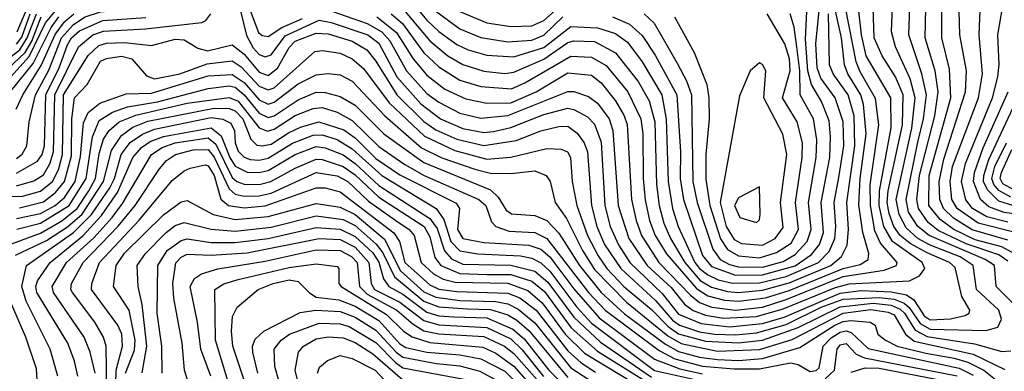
# Model space of a CAD drawing. Extents: x 501367 to 657802, y 482273 to 547541.
# Tile 666 of 714: x 630825 to 634113, y 493541 to 494716. Entities that reach past the tile are written whole.
import ezdxf

# ---------------------------------------------------------------- set-up
doc = ezdxf.new("R2010")
doc.units = 0

msp = doc.modelspace()

# ---------------------------------------------------------------- linework, layer by layer
at = {"layer": '0CON20XD'}
for points in [[(630815, 494252.4), (630833.6, 494266.4), (630849.7, 494295), (630856.7, 494375), (630877.7, 494465), (630922.5, 494547.5), (630964.8, 494655), (631005, 494699.7), (631044.5, 494725), (631095, 494742.5), (631262.4, 494757.6), (631361.8, 494778.2), (631441.8, 494808.2), (631535, 494853.6)], [(634125, 493979.8), (634005, 494013.3), (633942.7, 494052.7), (633910, 494085), (633897.1, 494115), (633895.1, 494175), (633910.4, 494250.4), (633983.2, 494475), (633986.8, 494545), (633964.5, 494665), (633959, 494865)], [(634153.4, 494003.4), (634025, 494035.8), (633955.6, 494085), (633937.9, 494115), (633931.8, 494175), (633940.2, 494225), (634026.8, 494455), (634040.1, 494535), (634029.2, 494665), (634037.5, 494885)], [(630665, 494121.6), (630835, 494126.3), (630895, 494143.4), (630934.4, 494175.6), (630955.2, 494214.8), (630968.7, 494265), (630971.3, 494465), (631053.7, 494596.3), (631089.4, 494629.4), (631115, 494637.2), (631175, 494639.7), (631265, 494630.2), (631345, 494651.3), (631375, 494648.5), (631420.6, 494620.6), (631452.2, 494612.2), (631535, 494631.6), (631575, 494601.1), (631625, 494541), (631655, 494529.5), (631686.3, 494553.7), (631725, 494623.3), (631745, 494643.7), (631815, 494671.4), (631855, 494668.5), (631935, 494644.1), (631984, 494615), (632015, 494577.7), (632084.6, 494465), (632175, 494375.9), (632215, 494348), (632285, 494317.3), (632375, 494295.3), (632482.8, 494312.8), (632565, 494344.3), (632625, 494358.6), (632655, 494360.2), (632686.9, 494336.9), (632710, 494305), (632721.6, 494275), (632734.2, 494095), (632752.3, 494025), (632777.8, 493965), (632832.3, 493885), (632948.1, 493778.1), (633005, 493711.7), (633028.8, 493695), (633095, 493673.2), (633145, 493665.5), (633215, 493662.9), (633285, 493669.4), (633385, 493697.3), (633501.2, 493755), (633575, 493782.5), (633695, 493788), (633745, 493781.8), (633778.6, 493768.6), (633795, 493754.5), (633831.4, 493701.4), (633865, 493681.4), (634052.5, 493677.5), (634091.1, 493688.9), (634103.3, 493715), (634094.3, 493745), (634019.9, 493815), (634008.3, 493895), (633965, 493923.1), (633865, 493962.4), (633824.1, 493985), (633785, 494020.9), (633761.6, 494065), (633752, 494115), (633803.9, 494353.9), (633815.1, 494455), (633798.7, 494518.7), (633749.7, 494625), (633736.1, 494675), (633741.6, 494825)], [(631562.4, 494745), (631583.1, 494663.1), (631605, 494621.5), (631625, 494599.5), (631645, 494592.2), (631665, 494598.7), (631711.9, 494661.9), (631825, 494714.3), (631865, 494706.7), (631987.7, 494665), (632025, 494637.5), (632085, 494524.6), (632165.1, 494435), (632230.4, 494385), (632305, 494352.7), (632375, 494339.3), (632407.4, 494342.6), (632465, 494355.3), (632575, 494399.1), (632655, 494420), (632675.9, 494415.9), (632721.4, 494391.4), (632745, 494366.5), (632766.4, 494306.4), (632779.1, 494095), (632796.7, 494025), (632825, 493963.2), (632862, 493905), (632971, 493801), (633025, 493731.8), (633101, 493701), (633195, 493690), (633305, 493700.5), (633377.4, 493722.6), (633565, 493802.6), (633635, 493811), (633735, 493806.8), (633786.2, 493796.2), (633810.4, 493780.4), (633845, 493727), (633865, 493712.6), (633933.1, 493716.9), (633981.9, 493728.1), (633995.4, 493735), (633998, 493745), (633971.3, 493791.3), (633948.5, 493888.5), (633929.8, 493905), (633855, 493936.6), (633798.1, 493968.1), (633765.3, 493995), (633744.2, 494025), (633728.8, 494068.8), (633722.2, 494105), (633725.6, 494144.4), (633773.3, 494365), (633775.1, 494465), (633749.5, 494525), (633704.5, 494595), (633678.1, 494655), (633672.8, 494825)], [(632018.1, 494725), (632083, 494673), (632139.5, 494585), (632185, 494530.2), (632245, 494483.7), (632315, 494451.2), (632385, 494436.7), (632465, 494438.5), (632549.5, 494475), (632655, 494538.3), (632735, 494531.1), (632767.1, 494505), (632814.9, 494444.9), (632844.1, 494395), (632853.9, 494366.1), (632867.7, 494115), (632883.3, 494045), (632901.9, 493995), (632959.3, 493905), (633065.5, 493795.5), (633095, 493771.1), (633136, 493755), (633215, 493745.1), (633305, 493755.8), (633385, 493780.7), (633575, 493857.4), (633711.3, 493878.7), (633753.3, 493895), (633755.2, 493905), (633699.8, 493969.8), (633680.5, 494010.5), (633666, 494095), (633664.6, 494164.6), (633694, 494365), (633683, 494453), (633631.2, 494541.2), (633617.9, 494575), (633570.7, 494820.7)], [(632066, 494736), (632103.4, 494703.4), (632175, 494605.5), (632225, 494558), (632295, 494514.3), (632365, 494493.2), (632466.9, 494485), (632512.4, 494505), (632665, 494593.6), (632735, 494591), (632783.4, 494563.4), (632855.7, 494475), (632899.4, 494385), (632906.4, 494335), (632906.9, 494185), (632914.1, 494114.1), (632928.7, 494045), (632947, 493995), (632985, 493934.2), (633085, 493817.8), (633123.5, 493793.5), (633178.9, 493778.9), (633225, 493775.1), (633315, 493786.2), (633395, 493811.2), (633575, 493884.3), (633632, 493898), (633658.3, 493915), (633660.6, 493935), (633640.6, 494005), (633627.1, 494097.1), (633631.5, 494185), (633651.9, 494335), (633643.1, 494433.1), (633633.4, 494465), (633590.4, 494535), (633578.8, 494565), (633569.4, 494655), (633530.8, 494830.8)], [(634154.6, 493755), (634086, 493825), (634080, 493895), (634048.7, 493915), (633861.8, 493995), (633824, 494025), (633793.4, 494073.4), (633784.6, 494115), (633823.6, 494306.4), (633843, 494385), (633852.6, 494465), (633837.6, 494535), (633793.8, 494665), (633799.5, 494825)], [(634138.5, 493938.5), (634105, 493956.9), (634015, 493980.5), (633944.6, 494015), (633898.2, 494048.2), (633860.7, 494095), (633862, 494195), (633934, 494455), (633930.3, 494550.3), (633904.6, 494655), (633904.4, 494824.4)], [(634125, 494040), (634055, 494057.7), (634007, 494085), (633984.1, 494114.1), (633970.2, 494175), (633983.3, 494235), (634073.7, 494455), (634090.8, 494525), (634095.9, 494565.9), (634091.5, 494665), (634107.5, 494762.5), (634131.4, 494835)], [(631845, 494752.2), (631985, 494702.9), (632035, 494675.5), (632061.2, 494645), (632116.5, 494545), (632185, 494469), (632225, 494440.3), (632295, 494404.1), (632365, 494387), (632455, 494395.9), (632655, 494475.8), (632675, 494475.5), (632725, 494458.9), (632755, 494437.1), (632793.7, 494385), (632806.1, 494346.1), (632824, 494095), (632858.7, 493985), (632919.9, 493895), (633000.7, 493820.7), (633045.5, 493765.5), (633074.1, 493744.1), (633115, 493728.5), (633175, 493718.7), (633285, 493724.2), (633375, 493749.7), (633548.8, 493821.2), (633595, 493833.7), (633796.5, 493843.5), (633830, 493860), (633847.4, 493885), (633838.3, 493905), (633739.6, 493975), (633710.4, 494025), (633695.2, 494094.8), (633695.6, 494144.4), (633734.9, 494355), (633733.6, 494455), (633651.5, 494595), (633636.1, 494665), (633619.6, 494815)], [(632115, 494798.6), (632185, 494714.2), (632225, 494676.6), (632285, 494632.6), (632322.9, 494615), (632385, 494597.1), (632475, 494591.5), (632575, 494622.5), (632665, 494693.2), (632755, 494689.3), (632815, 494669.6), (632855, 494640.8), (632903.4, 494575), (632969.6, 494465), (632983.7, 494383.7), (632990.9, 494175), (633005, 494085.4), (633023.7, 494025), (633079.6, 493905), (633095, 493884.4), (633123.2, 493863.2), (633157.3, 493847.3), (633205, 493835.5), (633295, 493836.9), (633385, 493858.3), (633492.4, 493905), (633528.2, 493941.8), (633546.6, 493985), (633550.7, 494025), (633545.1, 494104.9), (633560.8, 494189.2), (633576.5, 494295), (633574.7, 494375), (633548.6, 494455), (633500.7, 494520.7), (633487.6, 494555), (633483.4, 494636.6), (633495.2, 494745)], [(634125, 493908.7), (634095, 493930.1), (633985, 493967.5), (633891.8, 494011.8), (633858.3, 494038.4), (633826.1, 494085), (633820.2, 494115), (633829.4, 494195), (633881.4, 494395), (633892.2, 494475), (633881.8, 494545), (633848.1, 494655), (633852.3, 494805)], [(630816.9, 494675), (630850, 494755)], [(631585, 494773.8), (631622.8, 494672.8), (631635, 494663.4), (631655, 494660), (631700.3, 494689.8), (631769.6, 494720.4)], [(632095, 494764.1), (632195, 494645.2), (632255, 494595.1), (632305, 494565.7), (632375, 494544.3), (632445, 494535.7), (632475, 494540.5), (632575, 494583.9), (632655, 494639.3), (632675, 494645.1), (632745, 494642.6), (632815, 494605.5), (632890, 494510), (632926.7, 494445), (632945.9, 494375), (632951.4, 494165), (632960.4, 494095), (632975.6, 494035.6), (632997.8, 493985), (633046.4, 493905), (633097.6, 493845), (633135, 493822.7), (633188.2, 493808.2), (633225, 493804.6), (633305, 493811.7), (633395, 493836.9), (633533.1, 493895), (633569.5, 493925), (633587.9, 493962.1), (633592.8, 494015), (633586.9, 494105), (633613.6, 494295), (633611.2, 494395), (633591, 494465), (633541.7, 494535), (633529.2, 494565), (633525.3, 494735)], [(630735, 494546.2), (630825.8, 494615), (630850.8, 494655), (630881.1, 494735)], [(630745, 494514.1), (630843.3, 494606.7), (630865.6, 494644.4), (630897.5, 494725)], [(630765, 494490.6), (630857.5, 494592.5), (630912, 494705), (630945, 494745.4)], [(630767.9, 494442.1), (630869.9, 494570.1), (630930.4, 494689.6), (630956.2, 494725)], [(630813.3, 494416.7), (630836.4, 494465), (630897.6, 494562.4), (630943.4, 494666.6), (630975, 494708.4), (631006.3, 494735)], [(630815, 494161.1), (630872.7, 494177.3), (630905, 494197.7), (630926.1, 494233.9), (630938.1, 494275), (630942.8, 494465), (631021.2, 494625), (631069.2, 494665), (631105, 494677.7), (631244.9, 494684.9), (631433, 494707), (631447.2, 494712.8), (631463.4, 494735)], [(630815, 494633.9), (630832.5, 494657.5), (630860.5, 494735)], [(631103.3, 494713.3), (631246.5, 494723.5)], [(632214.9, 494744.9), (632295, 494685.5), (632365, 494657), (632455, 494642.5), (632535, 494647.7), (632575, 494664), (632639.3, 494725)], [(632295, 494742.8), (632385, 494705.1), (632465, 494693.1), (632535, 494695.6), (632575, 494713.6), (632613.3, 494746.7)], [(632805, 494725.9), (632861.2, 494701.2), (632903.4, 494663.4), (632947.5, 494597.5), (633019.3, 494465), (633031.3, 494275), (633030.8, 494185), (633041.6, 494115), (633105, 493927.6), (633135, 493890.8), (633215, 493862.9), (633305, 493863.9), (633415, 493894.1), (633468.6, 493931.4), (633495.6, 493965), (633509, 494005), (633501.7, 494105), (633530, 494255), (633533, 494325), (633527.7, 494377.7), (633502.3, 494442.3), (633469.3, 494499.3), (633457.3, 494545), (633449.2, 494650.8), (633453.6, 494743.6)], [(632910.5, 494735), (632943.8, 494703.8), (633020.8, 494570.8), (633052.1, 494512.1), (633068.2, 494465), (633073.1, 494175), (633087.7, 494105), (633139.6, 493949.6), (633164.5, 493915), (633195, 493898.2), (633225, 493890.6), (633305, 493889.3), (633375, 493907.5), (633415, 493930.9), (633455.1, 493975), (633468.5, 494015), (633459.2, 494105), (633484.6, 494255), (633487, 494315), (633475.4, 494385), (633430.7, 494465), (633429.8, 494545), (633420.2, 494625), (633410.9, 494690.9), (633397.4, 494735)], [(633011.6, 494725), (633076.8, 494606.8), (633119.8, 494499.8), (633126.6, 494455), (633126.9, 494385), (633116.1, 494265), (633116.4, 494183.6), (633129.3, 494095), (633165, 493983.5), (633188.1, 493948.1), (633225, 493926.5), (633295, 493920.3), (633352.3, 493937.7), (633400.8, 493969.2), (633425.5, 494015), (633416, 494105), (633437.7, 494255), (633438.7, 494305), (633421.2, 494375), (633372.7, 494455), (633398.2, 494545), (633395.1, 494585), (633380.3, 494635), (633321.2, 494735)], [(630815, 494203.5), (630885, 494243.2), (630900.1, 494265), (630907.7, 494295), (630913.2, 494465), (630957.5, 494555), (630985, 494631.7), (630998.6, 494655), (631025, 494678.5), (631103.3, 494713.3)], [(630825, 494087.5), (630905, 494107.1), (630945, 494138.8), (630975.1, 494175), (630998.8, 494261.2), (630999.7, 494385), (631008.4, 494455), (631051, 494499), (631095, 494576.9), (631115, 494586.8), (631165, 494593.7), (631200.2, 494585), (631248.3, 494528.3), (631275, 494518.9), (631360.4, 494535), (631451.4, 494568.6), (631535, 494578.2), (631565, 494558.8), (631625, 494494.4), (631655, 494481.1), (631675, 494488.8), (631810.8, 494609.2), (631836.5, 494613.5), (631895, 494603.8), (631935.1, 494585.1), (631973.2, 494553.2), (632058.7, 494438.7), (632176.9, 494326.9), (632278.5, 494278.5), (632385, 494250), (632465, 494256.6), (632585, 494285.2), (632633.3, 494283.3), (632654.8, 494274.8), (632664.3, 494255), (632669.6, 494175), (632685.8, 494095), (632721.1, 493995), (632756.6, 493926.6), (632786, 493885), (632842.9, 493825), (632935, 493748), (632990.7, 493690.7), (633025, 493666.4), (633115, 493641.5), (633225, 493635.8), (633305, 493644.8), (633425, 493687.7), (633565, 493756.3), (633675, 493768.6), (633735, 493761.8), (633765, 493749), (633780, 493735), (633815, 493678.9), (633855, 493656.9), (634013.5, 493633.5), (634105, 493607.2), (634135, 493609.8)], [(633305, 493962.1), (633347.8, 493985), (633375, 494021.9), (633365.5, 494105), (633386.9, 494265), (633373.8, 494333.8), (633310.4, 494455), (633316.7, 494545), (633305, 494565.7), (633295, 494571.4), (633264.3, 494545), (633228.6, 494461.4), (633163.8, 494105), (633184, 494025), (633211.2, 493981.2), (633235, 493968.5), (633305, 493962.1)], [(630815, 494051.5), (630895, 494068), (630944.3, 494095), (630975, 494122), (631010.7, 494175), (631028.6, 494258.6), (631038.6, 494371.4), (631054.5, 494405.5), (631093.2, 494436.8), (631181.4, 494468.6), (631265, 494470.3), (631455, 494528.3), (631535, 494533.1), (631575, 494506.1), (631625, 494448.3), (631655, 494434.2), (631675, 494440.9), (631755, 494501.4), (631815, 494531.2), (631855, 494536.6), (631895, 494532.1), (631935, 494510.4), (632044.3, 494394.3), (632167.4, 494287.3), (632235, 494253.9), (632345, 494216.4), (632396.9, 494203.1), (632465, 494202.4), (632545, 494210.7), (632583.4, 494195), (632596, 494175), (632613.7, 494105), (632651.3, 494051.3), (632704.1, 493945), (632745, 493881.1), (632851.8, 493771.8), (632989.2, 493659.3), (633033.7, 493633.7), (633155, 493608.9), (633295, 493613.6), (633405, 493647.4), (633574.6, 493735.4), (633667.4, 493747.4), (633725, 493739), (633745, 493729.4), (633782.4, 493665), (633812.1, 493642.1), (634008.5, 493598.5), (634115, 493547.2)], [(630816.2, 494016.2), (630895, 494035.6), (630991.1, 494095), (631047.5, 494185), (631068.6, 494325), (631090.9, 494379.1), (631135, 494407.5), (631185, 494424.6), (631285, 494441.1), (631455, 494485.9), (631525, 494494.7), (631545, 494490.7), (631575.3, 494465.3), (631625, 494403.6), (631655, 494389), (631675, 494394.9), (631755, 494448.6), (631815, 494473.8), (631845, 494473.1), (631895, 494459), (631945, 494429.9), (632041.2, 494335), (632175, 494238.9), (632397.1, 494147.1), (632423.3, 494123.3), (632450.1, 494080.1), (632467.3, 494067.3), (632545, 494061.7), (632585, 494044.8), (632625, 494002.3), (632694.1, 493895), (632766.8, 493805), (632845, 493733.5), (632981.4, 493631.4), (633025, 493607.5), (633095, 493588.6), (633155, 493580.4), (633225, 493577.8), (633305, 493584.4), (633429.6, 493620.4), (633546.6, 493695), (633575, 493707.8), (633600.9, 493710.9), (633665.5, 493705), (633681.5, 493695), (633690.9, 493665), (633716.2, 493645), (633755.3, 493625), (633851.3, 493601.3), (633945, 493585.5), (633991.3, 493571.3), (634045, 493545.3), (634095, 493504.9)], [(634252.6, 494052.6), (634112.2, 494072.2), (634061, 494091), (634033.6, 494115), (634010.2, 494175), (634013.8, 494205), (634042.5, 494287.5), (634125.2, 494475.2)], [(634145, 494094.2), (634095, 494109.7), (634057, 494147), (634043.8, 494175), (634044.2, 494195), (634061.4, 494248.6), (634166.5, 494475)], [(630757.5, 493952.5), (630895, 494002.5), (630966.4, 494043.6), (631017.1, 494085), (631056.1, 494143.9), (631078.6, 494185), (631091.3, 494268.7), (631105, 494316.7), (631123.9, 494346.1), (631157.4, 494375), (631212.7, 494397.3), (631385, 494437.5), (631525, 494456.2), (631555, 494444.1), (631624.5, 494354.5), (631653.3, 494343.2), (631675, 494350), (631745, 494395.6), (631805, 494419.4), (631835, 494422.1), (631885, 494407.5), (631935, 494378.6), (632025, 494292.3), (632111.8, 494231.8), (632175.5, 494195.5), (632358.9, 494115), (632381.2, 494095), (632401.1, 494041.1), (632415.4, 494025), (632460, 494009.9), (632545, 494004.9), (632585, 493984.9), (632724.2, 493804.2), (632780.2, 493745), (632960.5, 493610.5), (633013, 493583), (633105, 493558.8), (633210.9, 493549.1), (633295, 493549.5), (633399.4, 493569.4), (633425, 493564.3), (633465, 493540.8), (633485, 493543.8), (633495, 493553.1), (633508.1, 493625), (633535, 493653.5), (633565, 493672.3), (633585, 493676.9), (633601.2, 493671.2), (633657.8, 493617.8), (633961.8, 493551.8), (634008.4, 493528.5)], [(630811.3, 493928.7), (630915, 493978.3), (630985, 494023.7), (631033.7, 494066.3), (631105.7, 494175), (631131.4, 494278.6), (631165, 494329.2), (631203.3, 494356.7), (631253.1, 494376.9), (631475, 494420.1), (631525, 494418.7), (631545, 494411.1), (631570, 494385), (631596.8, 494316.8), (631616.9, 494296.9), (631635, 494294.2), (631665, 494300.5), (631722.4, 494337.6), (631762.7, 494357.3), (631824.2, 494374.2), (631908, 494348), (631945, 494321), (632015, 494252.6), (632095, 494197.1), (632283, 494103), (632293.5, 494085), (632287.3, 494015), (632305, 493984.9), (632375, 493971.4), (632525, 493962.7), (632565, 493948.8), (632595, 493923.1), (632675, 493816.8), (632760.3, 493720.3), (632945, 493582), (633029.3, 493549.3), (633105, 493532.7)], [(631005, 494004.4), (631065.4, 494064.6), (631126.2, 494153.8), (631142.1, 494185), (631164.6, 494265.4), (631193.9, 494306.1), (631235, 494333.5), (631275, 494350), (631465, 494389.1), (631503.5, 494383.5), (631530.7, 494370.7), (631542.1, 494345), (631545.1, 494305), (631555, 494276.4), (631575, 494256.1), (631595, 494249.3), (631625, 494247.1), (631655, 494253.6), (631736.3, 494303.7), (631805, 494330), (631835, 494331.3), (631885, 494315.3), (631935, 494284.3), (632035, 494195.1), (632215.6, 494085.6), (632241.2, 494048.8), (632264.7, 493975), (632295, 493943.2), (632355, 493933.2), (632497.1, 493927.1), (632535, 493919.5), (632565, 493903.6), (632595.2, 493875.2), (632686.1, 493755), (632735, 493701.7), (632945, 493544.3), (633095, 493510.6)], [(631019.5, 493525), (631008.9, 493575), (630985.8, 493635), (630882.7, 493805), (630878.8, 493825), (630885, 493843.1), (630927.4, 493905), (631036.1, 493993.9), (631098.2, 494061.8), (631151.5, 494138.5), (631203.1, 494255), (631231.6, 494288.4), (631261.1, 494308.9), (631305, 494326.2), (631465.1, 494355.1), (631498.4, 494328.4), (631526.9, 494255), (631545, 494226.9), (631585, 494206.9), (631624.9, 494204.9), (631655, 494211.7), (631745, 494265.5), (631815, 494292.8), (631845, 494288), (631905, 494264.1), (631945, 494235.9), (632025, 494162), (632195, 494051.9), (632218.8, 494018.8), (632244.2, 493944.2), (632266.8, 493916.8), (632305, 493899.6), (632465, 493896.2), (632545, 493875.3), (632588.7, 493838.7), (632675, 493721.6), (632765, 493638.2), (632935, 493521.4)], [(631076.9, 493535), (631061, 493605), (631040.5, 493655), (630938.2, 493805), (630933.3, 493825), (630981.9, 493905), (631072.6, 493987.4), (631133.8, 494055), (631168.5, 494101.5), (631265, 494265.1), (631301.2, 494288.8), (631344.7, 494305), (631455, 494321.3), (631479.9, 494299.9), (631535, 494188.7), (631550.4, 494175), (631575, 494166.1), (631625, 494165.1), (631664.2, 494175), (631745, 494220), (631815, 494249.9), (631835, 494248.9), (631905, 494225.7), (631945, 494197.4), (632025, 494122.7), (632175.8, 494025), (632195, 493990.5), (632211.7, 493921.7), (632231.7, 493895), (632295, 493868.3), (632385.1, 493865.1), (632465, 493864.8), (632535, 493842.7), (632577.5, 493807.5), (632666.8, 493686.8), (632755, 493607.9), (632929.1, 493499.1)], [(634135, 494123.2), (634095, 494145), (634077.9, 494165), (634071.4, 494185), (634081.7, 494225), (634120.4, 494305)], [(631116.2, 493475), (631114, 493625), (631104.8, 493655), (631076.5, 493705), (631001.2, 493805), (630995.8, 493815), (630998.6, 493835), (631036.8, 493905), (631154.3, 494025.7), (631211, 494095), (631292, 494218), (631316.1, 494245), (631345.3, 494265), (631405, 494280.8), (631455, 494281.7), (631475, 494256.8), (631525, 494150.6), (631545, 494133), (631575, 494126.1), (631625, 494127.9), (631665, 494136.8), (631815, 494204.9), (631885, 494194), (631920.8, 494175), (631989.6, 494109.6), (632080.8, 494045), (632125.8, 494015), (632142, 493995), (632165.7, 493905), (632206.8, 493866.9), (632239.5, 493849.5), (632279, 493839), (632455, 493835.7), (632521.6, 493811.6), (632569.7, 493769.7), (632647, 493665), (632711.7, 493601.7), (632904.7, 493484.7)], [(634145, 494147.2), (634108, 494168), (634099.1, 494185), (634103.4, 494205), (634138.2, 494281.8)], [(631145.1, 493455.1), (631147.4, 493545), (631168.2, 493625), (631166.6, 493665), (631153, 493695), (631065.5, 493815), (631066.2, 493835), (631091.7, 493905), (631224.2, 494045.8), (631335, 494178.3), (631375, 494211.2), (631395, 494220.2), (631445, 494230.8), (631455, 494227.7), (631475.2, 494195), (631496.8, 494116.8), (631522.8, 494095), (631575, 494087), (631645, 494093.6), (631815, 494153.8), (631845, 494153.7), (631895, 494140.4), (632074.2, 494004.2), (632093.3, 493975), (632111.4, 493905), (632195, 493829.6), (632225, 493816), (632285, 493807.4), (632455, 493802.5), (632495, 493786.3), (632549.9, 493745), (632655, 493610.1), (632699.7, 493569.7), (632747.9, 493537.9)], [(633285, 494038.8), (633295, 494046.7), (633298, 494065), (633295, 494157.5), (633225, 494120.3), (633212.4, 494095), (633230, 494055), (633285, 494038.8)], [(631179.1, 493535), (631208.6, 493611.4), (631211.1, 493645), (631190.9, 493745), (631138.8, 493825), (631147, 493895), (631175, 493935.5), (631305, 494064.5), (631365, 494107.3), (631385, 494111.4), (631471.1, 494065), (631545, 494048.5), (631655, 494057.9), (631815, 494101.5), (631895, 494089.4), (631945, 494065.1), (632042.9, 493982.9), (632096.7, 493876.7), (632175, 493806.4), (632215, 493788.4), (632295, 493778.2), (632414.4, 493774.4), (632455, 493766.3), (632489.2, 493749.2), (632545, 493703.2), (632665, 493553.3), (632745, 493501.2)], [(631234.3, 493535.7), (631249.9, 493625), (631234, 493764), (631220.6, 493825), (631218, 493895), (631245.5, 493935), (631315, 494004.5), (631345, 494028.1), (631375, 494038.8), (631465, 494015.6), (631545, 494009.1), (631665, 494023.3), (631815, 494060.4), (631905, 494048.7), (631945, 494028.2), (632016, 493966), (632037.5, 493937.5), (632077.3, 493857.3), (632175, 493775.2), (632225, 493756.4), (632320.4, 493750.4), (632397.3, 493747.3), (632455, 493730.1), (632485, 493712.4), (632526.3, 493676.3), (632655, 493520.7)], [(630953.2, 493525), (630926.7, 493615), (630847.2, 493775), (630832.3, 493825), (630847.9, 493895), (631005, 494004.4)], [(631301.2, 493535), (631300, 493625), (631284.6, 493735), (631287.1, 493895), (631317.7, 493945), (631365, 493978.6), (631385, 493983.6), (631465, 493971.8), (631545, 493971.2), (631655, 493984.7), (631815, 494022.1), (631895, 494016.3), (631945, 493991.6), (632005, 493936.6), (632025, 493905.8), (632040.4, 493850.4), (632057.4, 493825), (632105, 493798.5), (632185, 493738.6), (632225, 493726.7), (632275, 493722.9), (632385, 493719.6), (632472.4, 493682.4), (632509.6, 493649.6), (632591.6, 493545), (632655, 493482.6)], [(631400, 493465), (631376, 493545), (631367.4, 493635), (631339.6, 493785), (631336.6, 493835), (631346.2, 493903.8), (631365, 493922.6), (631385, 493932.2), (631465, 493929.6), (631585, 493937), (631824.9, 493985.1), (631895, 493981.2), (631945, 493956.1), (631991.4, 493905), (631999.4, 493835), (632010.1, 493815), (632095, 493772.1), (632175, 493710.8), (632225, 493696.7), (632385, 493688), (632465, 493649.7), (632503.3, 493613.3), (632573.9, 493523.9)], [(631463.3, 493525), (631430, 493615), (631418.8, 493705), (631394.1, 493825), (631409.3, 493850.7), (631432.8, 493867.2), (631486.9, 493883.1), (631645, 493908.6), (631815, 493947.4), (631895, 493944.9), (631933.2, 493925), (631952.3, 493905), (631960, 493825), (631985, 493799.1), (632084.9, 493745), (632138.6, 493698.6), (632175, 493676.3), (632225, 493666.2), (632375, 493657.5), (632444.2, 493625), (632475, 493600.5), (632604.7, 493454.7)], [(631536.9, 493455), (631479.6, 493645), (631477.2, 493815), (631507, 493833), (631555, 493847.4), (631725, 493887.9), (631815, 493900), (631885, 493891.4), (631891.4, 493885), (631891.4, 493835), (631898.7, 493825), (632050.4, 493730.4), (632106.5, 493675), (632135.8, 493655.8), (632195, 493637.3), (632372, 493622), (632415, 493601.8), (632475, 493558.8), (632565.5, 493455.5)], [(631591, 493465), (631537.4, 493625), (631532.3, 493675), (631536.2, 493723.8), (631551.2, 493755), (631621.2, 493815), (631671.5, 493835), (631725, 493846.7), (631755, 493841.5), (631792.8, 493802.8), (631815, 493789.3), (631890.4, 493780.4), (631945, 493759.1), (632025, 493710.7), (632095, 493633.5), (632115, 493620.8), (632185, 493604.7), (632295, 493596.7), (632365, 493583), (632445, 493542), (632608, 493378)], [(630817.8, 493182.2), (630863.3, 493285), (630881.3, 493378.7), (630886.2, 493475), (630881.1, 493548.9), (630846.1, 493655), (630777, 493815)], [(631620, 493535), (631604.2, 493605), (631602.3, 493625), (631611.5, 493648.5), (631640.3, 493675), (631762.3, 493737.7), (631814.7, 493745.3), (631895, 493741.3), (631945, 493722.4), (632015, 493678.9), (632082.5, 493605), (632105, 493588.5), (632217.2, 493567.2), (632295, 493559.5), (632361.6, 493541.6), (632445, 493495.6)], [(631706.6, 493455), (631676.9, 493556.9), (631675.2, 493615), (631698.3, 493645), (631726.3, 493665), (631825, 493701.5), (631895, 493699.6), (631925, 493690.6), (632015, 493637.2), (632080.1, 493570.1), (632105, 493552.5), (632315, 493514.3)], [(631767.4, 493455), (631744.8, 493545), (631756.3, 493605), (631772.9, 493625), (631815, 493650.1), (631855, 493656.1), (631905, 493652.7), (631945, 493637.7), (632005, 493599.3), (632105, 493512.4)], [(633515, 493516), (633545.9, 493545), (633554.3, 493615), (633565, 493629.1), (633585, 493633.7), (633618.4, 493598.4), (633646.3, 493586.3), (633955, 493525.8)], [(631819.6, 493535), (631826.6, 493555), (631853, 493577), (631895, 493593.5), (631935, 493584.5), (632011.9, 493545), (632057, 493497)], [(633601.8, 493538.2), (633647.7, 493552.3), (633695, 493551.2), (633943.6, 493503.6)]]:
    msp.add_lwpolyline(points, dxfattribs=at)

doc.saveas('drawing.dxf')
